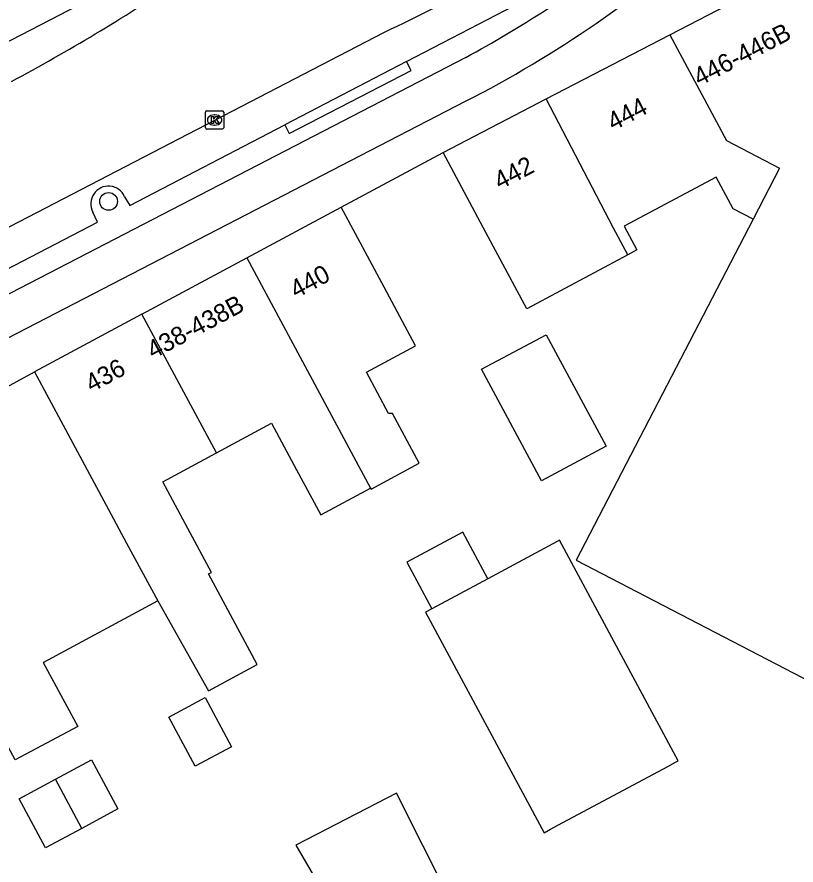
# Model space of a CAD drawing. Extents: x 163010 to 163853, y 382793 to 383982.
# Drawn here: x 163687.82 to 163730.72, y 383759.09 to 383805.82 of the extents above; entities that cross this region are included whole.
import ezdxf

# ---------------------------------------------------------------- set-up
doc = ezdxf.new("R2010")
doc.units = 0
for name, color, linetype in [('IMGEO_Boom', 7, 'Continuous'), ('IMGEO_Fietspad_open', 7, 'Continuous'), ('IMGEO_Kolk', 7, 'Continuous'), ('IMGEO_Pand', 7, 'Continuous'), ('IMGEO_Pand_nummerreeks', 7, 'Continuous'), ('IMGEO_Pand_vergunning_verleend', 7, 'Continuous'), ('IMGEO_Parkeervlak_open', 7, 'Continuous'), ('IMGEO_Rijbaan_lokaal_gesloten', 7, 'Continuous'), ('IMGEO_Voetpad_open', 7, 'Continuous')]:
    doc.layers.add(name, color=color, linetype=linetype)

msp = doc.modelspace()

# ---------------------------------------------------------------- linework, layer by layer
at = {"layer": 'IMGEO_Boom'}
msp.add_circle((163692.859, 383795.652), 0.489, dxfattribs=at)
at = {"layer": 'IMGEO_Fietspad_open'}
for points in [[(163712.53, 383803.588), (163609.061, 383750), (163577.13, 383733.482), (163519.926, 383703.889)], [(163656.849, 383772.366), (163712.524, 383801.169)]]:
    msp.add_lwpolyline(points, dxfattribs=at)
for centre, radius, start, end in [((163688.108, 383851.02), 55.444, 304.7435, 312.5453), ((163681.006, 383861.79), 66.191, 298.44111, 307.39129), ((163683.497, 383857.887), 63.714, 297.10201, 304.63053)]:
    msp.add_arc(centre, radius, start, end, dxfattribs=at)
at = {"layer": 'IMGEO_Kolk'}
for p, q in [((163698.2, 383799.713), (163698.2, 383800.565)), ((163698.275, 383800.639), (163699.127, 383800.639)), ((163698.688, 383800.419), (163698.713, 383800.419)), ((163699.201, 383800.565), (163699.201, 383799.713)), ((163699.127, 383799.639), (163698.275, 383799.639)), ((163698.711, 383799.859), (163698.686, 383799.859))]:
    msp.add_line(p, q, dxfattribs=at)
for points in [[(163698.2, 383799.713), (163698.2, 383800.565)], [(163698.275, 383800.639), (163699.127, 383800.639)], [(163699.201, 383800.565), (163699.201, 383799.713)], [(163698.521, 383800.339), (163698.644, 383800.339), (163698.644, 383800.188), (163698.774, 383800.339), (163698.938, 383800.339), (163698.792, 383800.188), (163698.945, 383799.939), (163698.793, 383799.939), (163698.708, 383800.103), (163698.644, 383800.036), (163698.644, 383799.939), (163698.521, 383799.939), (163698.521, 383800.339)], [(163699.127, 383799.639), (163698.275, 383799.639)]]:
    msp.add_lwpolyline(points, dxfattribs=at)
for centre, start, end in [((163698.277, 383800.563), 91.552, 178.448), ((163698.277, 383800.563), 91.552, 178.448), ((163699.125, 383800.563), 1.552, 88.448), ((163699.125, 383800.563), 1.552, 88.448), ((163698.277, 383799.715), 181.552, 268.448), ((163698.277, 383799.715), 181.552, 268.448), ((163699.125, 383799.715), 271.552, 358.448), ((163699.125, 383799.715), 271.552, 358.448)]:
    msp.add_arc(centre, 0.0765, start, end, dxfattribs=at)
for centre, major_axis, ratio, start_param, end_param in [((163698.687, 383800.139), (-0.387, 0.002), 0.722429, 4.712389, 7.853982), ((163698.712, 383800.139), (-0.39, 0.002), 0.717154, 1.570796, 4.712389)]:
    msp.add_ellipse(centre, major_axis=major_axis, ratio=ratio, start_param=start_param, end_param=end_param, dxfattribs=at)
at = {"layer": 'IMGEO_Pand'}
for points in [[(163723.763, 383804.839), (163731.143, 383808.678)], [(163716.959, 383801.299), (163723.763, 383804.839)], [(163723.763, 383804.839), (163726.886, 383799.01), (163729.811, 383797.483), (163728.349, 383794.681)], [(163711.285, 383798.348), (163716.959, 383801.299)], [(163721.449, 383792.709), (163720.666, 383794.171), (163716.959, 383801.299)], [(163721.449, 383792.709), (163715.892, 383789.736), (163713.643, 383793.94), (163711.285, 383798.348)], [(163728.349, 383794.681), (163727.251, 383795.251), (163726.318, 383796.994), (163721.253, 383794.284), (163721.952, 383792.978), (163721.449, 383792.709)], [(163700.474, 383792.542), (163705.663, 383795.331)], [(163707.291, 383779.851), (163707.32, 383779.798), (163709.968, 383781.222), (163708.493, 383783.967), (163708.279, 383783.974), (163707.057, 383786.248), (163709.763, 383787.703), (163708.03, 383790.927), (163705.663, 383795.331)], [(163728.349, 383794.681), (163718.614, 383775.885), (163732.964, 383768.435)], [(163694.691, 383789.434), (163700.474, 383792.542)], [(163700.474, 383792.542), (163707.291, 383779.851)], [(163694.691, 383789.434), (163688.777, 383786.255)], [(163698.797, 383781.791), (163694.691, 383789.434)], [(163713.404, 383786.4), (163716.963, 383788.31), (163720.258, 383782.173), (163716.7, 383780.261), (163713.404, 383786.4)], [(163677.463, 383780.069), (163688.777, 383786.255)], [(163688.777, 383786.255), (163691.145, 383781.851), (163692.849, 383778.68), (163693.855, 383776.827), (163695.57, 383773.644)], [(163698.797, 383781.791), (163701.838, 383783.426), (163703.083, 383781.108), (163704.549, 383778.378), (163707.291, 383779.851)], [(163695.57, 383773.644), (163698.355, 383768.69), (163701.045, 383770.136), (163698.364, 383775.124), (163698.524, 383775.21), (163697.225, 383777.627), (163695.841, 383780.202), (163698.797, 383781.791)], [(163713.739, 383774.858), (163712.361, 383777.422), (163709.288, 383775.771), (163710.666, 383773.207)], [(163710.666, 383773.207), (163710.311, 383773.017), (163716.84, 383760.864), (163717.195, 383761.054), (163717.641, 383761.294), (163723.65, 383764.522), (163724.089, 383764.758), (163724.23, 383764.834), (163717.701, 383776.987), (163717.56, 383776.911), (163713.739, 383774.858)], [(163713.739, 383774.858), (163710.666, 383773.207)], [(163695.57, 383773.644), (163689.282, 383770.255), (163689.259, 383770.243), (163691.172, 383766.728), (163687.719, 383764.874), (163685.809, 383768.383), (163685.788, 383768.371), (163683.021, 383766.88)], [(163703.18, 383760.182), (163705.956, 383755.395), (163713.061, 383754.397), (163708.721, 383763.052), (163703.18, 383760.182)]]:
    msp.add_lwpolyline(points, dxfattribs=at)
at = {"layer": 'IMGEO_Pand_vergunning_verleend'}
for points in [[(163696.186, 383767.242), (163698.179, 383768.312), (163699.63, 383765.608), (163697.637, 383764.539), (163696.186, 383767.242)], [(163689.935, 383763.811), (163691.928, 383764.88), (163693.378, 383762.177), (163691.386, 383761.107)], [(163691.386, 383761.107), (163689.393, 383760.038), (163687.942, 383762.741), (163689.935, 383763.811)], [(163691.386, 383761.107), (163689.935, 383763.811)]]:
    msp.add_lwpolyline(points, dxfattribs=at)
at = {"layer": 'IMGEO_Parkeervlak_open'}
msp.add_lwpolyline([(163676.042, 383798.623), (163700.558, 383811.331), (163702.091, 383812.175), (163703.506, 383812.992)], dxfattribs=at)
at = {"layer": 'IMGEO_Rijbaan_lokaal_gesloten'}
msp.add_lwpolyline([(163674.214, 383787.427), (163708.011, 383804.965)], dxfattribs=at)
for centre, radius, start, end in [((163684.462, 383856.664), 56.809, 294.4895, 307.7861), ((163638.156, 383894.666), 104.76, 298.10686, 303.91507)]:
    msp.add_arc(centre, radius, start, end, dxfattribs=at)
at = {"layer": 'IMGEO_Voetpad_open'}
for points in [[(163709.272, 383803.357), (163715.218, 383806.45), (163716.043, 383806.96), (163719.237, 383808.981), (163719.379, 383809.083), (163719.459, 383809.242), (163719.528, 383809.548), (163719.988, 383811.685), (163720.114, 383812.179), (163720.289, 383812.43), (163721.34, 383813.373)], [(163702.565, 383799.868), (163702.801, 383799.402), (163709.531, 383802.872), (163709.272, 383803.357)], [(163709.272, 383803.357), (163702.565, 383799.868)], [(163693.745, 383795.913), (163694.038, 383795.429), (163702.565, 383799.868)], [(163705.663, 383795.331), (163711.285, 383798.348)], [(163677.961, 383787.095), (163692.251, 383794.503), (163691.996, 383795.068)]]:
    msp.add_lwpolyline(points, dxfattribs=at)
msp.add_arc((163692.854, 383795.524), 0.972, 23.6124, 207.9611, dxfattribs=at)

# ---------------------------------------------------------------- texts
at = {"layer": 'IMGEO_Pand_nummerreeks'}
for s, rotation, p in [('446-446B', 27.3473, (163725.391, 383801.983)), ('444', 27.4676, (163720.651, 383799.524)), ('442', 27.4848, (163714.41, 383796.276)), ('440', 28.2583, (163703.19, 383790.278)), ('438-438B', 28.0577, (163695.307, 383786.942)), ('436', 28.2583, (163691.922, 383785.107))]:
    msp.add_text(s, height=1, rotation=rotation, dxfattribs=at).set_placement(p)

doc.saveas('drawing.dxf')
